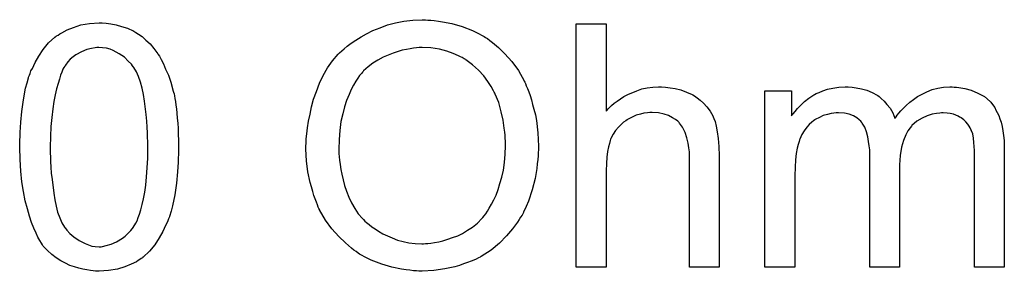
# Model space of a CAD drawing. Extents: x -1.5 to 9, y -3 to 5.
# Tile 277 of 368: x 7.2503 to 7.5744, y 0.035 to 0.1179. Entities that reach past the tile are written whole.
import ezdxf

# ---------------------------------------------------------------- set-up
doc = ezdxf.new("R2010")
doc.units = 0
doc.layers.add('qfn16-30-34-a_mechanical_19', color=1, linetype='CONTINUOUS')

msp = doc.modelspace()

# ---------------------------------------------------------------- linework, layer by layer
at = {"layer": 'qfn16-30-34-a_mechanical_19', "color": 1}
for points in [[(7.278757, 0.116716), (7.280261, 0.116484), (7.281996, 0.116137), (7.283848, 0.115674), (7.285815, 0.115096), (7.287666, 0.11417), (7.287781, 0.11417), (7.287897, 0.114054), (7.288476, 0.113707), (7.289401, 0.113129), (7.290558, 0.112319), (7.291831, 0.111162), (7.293219, 0.109889), (7.294492, 0.108385), (7.295765, 0.10665), (7.29588, 0.106418), (7.296343, 0.10584), (7.296806, 0.104798), (7.297616, 0.103294), (7.29831, 0.101559), (7.299236, 0.099592), (7.300046, 0.097278), (7.30074, 0.094733), (7.30074, 0.094617), (7.300855, 0.094385), (7.300971, 0.094038), (7.301087, 0.09346), (7.301203, 0.092766), (7.301318, 0.091956), (7.30155, 0.090914), (7.301665, 0.089757), (7.301897, 0.088485), (7.302012, 0.087096), (7.302128, 0.085477), (7.30236, 0.083857), (7.302475, 0.082005), (7.302475, 0.080154), (7.302591, 0.078072), (7.302591, 0.075873), (7.302591, 0.075758), (7.302591, 0.075295), (7.302591, 0.074485), (7.302591, 0.073559), (7.302475, 0.072287), (7.302475, 0.070898), (7.30236, 0.069394), (7.302244, 0.067774), (7.301897, 0.064072), (7.301318, 0.060254), (7.300624, 0.056551), (7.300161, 0.054816), (7.299583, 0.053081), (7.299583, 0.052965), (7.299467, 0.052733), (7.299236, 0.052271), (7.299004, 0.051692), (7.298773, 0.050882), (7.29831, 0.050072), (7.297385, 0.048105), (7.296227, 0.046023), (7.294723, 0.043709), (7.292988, 0.041626), (7.290905, 0.039659), (7.29079, 0.039659), (7.290674, 0.039428), (7.290327, 0.039197), (7.289864, 0.038965), (7.289285, 0.038618), (7.288707, 0.038155), (7.286971, 0.037345), (7.284889, 0.036535), (7.282459, 0.035725), (7.279567, 0.035263), (7.276443, 0.035031), (7.275286, 0.035031), (7.274476, 0.035147), (7.27355, 0.035263), (7.272393, 0.035494), (7.271121, 0.035725), (7.269732, 0.036073), (7.268344, 0.036535), (7.26684, 0.036998), (7.265336, 0.037692), (7.263832, 0.038502), (7.262327, 0.039428), (7.260823, 0.040585), (7.259435, 0.041858), (7.258162, 0.043246), (7.258047, 0.043362), (7.257815, 0.043709), (7.257468, 0.044287), (7.25689, 0.045213), (7.256311, 0.046254), (7.255733, 0.047643), (7.254923, 0.049262), (7.254228, 0.051114), (7.253534, 0.053196), (7.25284, 0.055626), (7.252146, 0.058287), (7.251567, 0.061295), (7.250989, 0.064535), (7.250642, 0.068006), (7.25041, 0.071824), (7.250295, 0.075873), (7.250295, 0.075989), (7.250295, 0.076452), (7.250295, 0.077262), (7.250295, 0.078187), (7.25041, 0.07946), (7.25041, 0.080849), (7.250526, 0.082353), (7.250642, 0.084088), (7.250989, 0.087675), (7.251567, 0.091493), (7.252261, 0.095311), (7.252724, 0.097046), (7.253187, 0.098782), (7.253187, 0.098898), (7.253303, 0.099129), (7.253534, 0.099592), (7.253766, 0.10017), (7.253997, 0.10098), (7.25446, 0.10179), (7.255385, 0.103757), (7.256542, 0.10584), (7.258047, 0.108038), (7.259782, 0.110236), (7.261865, 0.112088), (7.26198, 0.112088), (7.262096, 0.112319), (7.262443, 0.11255), (7.262906, 0.112782), (7.263484, 0.113245), (7.264179, 0.113592), (7.265914, 0.114517), (7.267997, 0.115327), (7.270426, 0.116137), (7.273319, 0.1166), (7.276443, 0.116831), (7.277484, 0.116831), (7.278757, 0.116716)], [(7.384622, 0.117757), (7.385664, 0.117757), (7.386705, 0.117641), (7.388093, 0.11741), (7.389482, 0.117178), (7.39249, 0.1166), (7.395961, 0.115674), (7.399316, 0.114286), (7.401052, 0.113476), (7.402787, 0.11255), (7.402903, 0.112435), (7.403134, 0.112319), (7.403597, 0.111972), (7.404291, 0.111625), (7.404985, 0.111046), (7.405911, 0.110352), (7.407878, 0.108732), (7.409961, 0.10665), (7.412275, 0.104104), (7.414473, 0.101096), (7.416324, 0.097741), (7.416324, 0.097625), (7.416556, 0.097278), (7.416787, 0.096815), (7.417018, 0.096121), (7.417481, 0.095195), (7.417828, 0.094154), (7.418291, 0.092881), (7.418754, 0.091493), (7.419101, 0.089989), (7.419564, 0.088369), (7.420026, 0.086518), (7.420374, 0.084667), (7.420836, 0.080617), (7.421068, 0.076221), (7.421068, 0.076105), (7.421068, 0.075642), (7.421068, 0.075064), (7.420952, 0.074138), (7.420952, 0.073097), (7.420836, 0.071824), (7.420605, 0.070436), (7.420489, 0.068931), (7.419911, 0.065576), (7.418985, 0.061874), (7.417712, 0.058171), (7.417018, 0.05632), (7.416093, 0.054469), (7.416093, 0.054353), (7.415861, 0.054006), (7.41563, 0.053543), (7.415167, 0.052849), (7.414704, 0.052039), (7.414126, 0.051229), (7.412506, 0.049031), (7.410539, 0.046717), (7.408225, 0.044287), (7.405448, 0.041973), (7.402209, 0.039891), (7.402093, 0.039891), (7.401862, 0.039659), (7.401283, 0.039428), (7.400589, 0.039081), (7.399779, 0.038734), (7.398853, 0.038387), (7.397696, 0.037924), (7.396424, 0.037461), (7.395035, 0.036998), (7.393531, 0.036535), (7.390176, 0.035841), (7.386589, 0.035263), (7.382771, 0.035031), (7.381614, 0.035031), (7.38092, 0.035147), (7.379879, 0.035147), (7.378722, 0.035379), (7.377449, 0.035494), (7.375945, 0.035726), (7.372821, 0.03642), (7.369466, 0.037345), (7.365995, 0.038734), (7.364259, 0.039544), (7.362524, 0.040469), (7.362408, 0.040585), (7.362176, 0.040701), (7.361714, 0.041048), (7.36102, 0.041511), (7.360325, 0.041973), (7.359515, 0.042667), (7.357548, 0.044403), (7.35535, 0.046486), (7.353036, 0.049031), (7.350954, 0.051923), (7.348987, 0.055279), (7.348987, 0.055395), (7.348755, 0.055742), (7.348524, 0.056204), (7.348292, 0.056899), (7.347945, 0.057824), (7.347598, 0.058865), (7.347136, 0.060023), (7.346788, 0.061295), (7.346326, 0.062799), (7.345863, 0.064303), (7.345169, 0.067774), (7.344706, 0.071361), (7.344474, 0.075295), (7.344474, 0.075411), (7.344474, 0.075526), (7.344474, 0.076221), (7.34459, 0.077262), (7.34459, 0.07865), (7.344822, 0.08027), (7.345053, 0.082237), (7.3454, 0.084435), (7.345863, 0.086749), (7.346326, 0.089179), (7.34702, 0.091724), (7.347945, 0.09427), (7.348987, 0.096931), (7.350144, 0.099476), (7.351648, 0.102022), (7.353268, 0.104336), (7.355119, 0.106534), (7.355234, 0.10665), (7.355582, 0.106997), (7.356276, 0.107575), (7.357086, 0.108269), (7.358127, 0.109195), (7.3594, 0.110121), (7.360904, 0.111162), (7.362639, 0.112203), (7.36449, 0.113245), (7.366573, 0.114286), (7.368887, 0.115211), (7.371317, 0.116137), (7.373978, 0.116831), (7.376755, 0.11741), (7.379647, 0.117757), (7.382771, 0.117873), (7.383812, 0.117873), (7.384622, 0.117757)], [(7.443282, 0.087791), (7.443398, 0.087906), (7.443629, 0.088138), (7.443976, 0.088485), (7.444555, 0.089063), (7.445133, 0.089642), (7.445943, 0.090336), (7.446985, 0.09103), (7.448026, 0.09184), (7.449183, 0.092534), (7.450456, 0.093228), (7.453464, 0.094501), (7.455084, 0.09508), (7.456819, 0.095427), (7.45867, 0.095658), (7.460521, 0.095774), (7.461563, 0.095774), (7.462836, 0.095658), (7.46434, 0.095427), (7.466075, 0.095195), (7.467926, 0.094733), (7.469778, 0.094038), (7.471629, 0.093228), (7.47186, 0.093113), (7.472439, 0.092766), (7.473248, 0.092187), (7.47429, 0.091377), (7.475331, 0.090336), (7.476488, 0.089179), (7.477529, 0.087791), (7.478455, 0.086171), (7.478571, 0.085939), (7.478802, 0.085361), (7.479149, 0.08432), (7.479496, 0.082816), (7.479843, 0.080964), (7.48019, 0.078766), (7.480422, 0.076105), (7.480538, 0.073097), (7.480538, 0.03642), (7.470703, 0.03642), (7.470703, 0.073212), (7.470703, 0.073328), (7.470703, 0.073559), (7.470703, 0.073907), (7.470703, 0.074369), (7.470587, 0.075642), (7.470356, 0.077262), (7.469893, 0.078997), (7.469315, 0.080733), (7.468505, 0.082468), (7.467463, 0.083857), (7.467348, 0.083972), (7.466885, 0.084435), (7.466191, 0.085014), (7.46515, 0.085592), (7.463877, 0.086287), (7.462373, 0.086749), (7.460521, 0.087212), (7.458439, 0.087328), (7.457745, 0.087328), (7.456935, 0.087212), (7.455778, 0.087096), (7.454621, 0.086749), (7.453232, 0.086402), (7.451844, 0.085824), (7.45034, 0.085014), (7.450224, 0.084898), (7.449761, 0.084551), (7.449067, 0.084088), (7.448257, 0.083394), (7.447332, 0.082468), (7.446406, 0.081427), (7.445596, 0.080154), (7.444902, 0.078766), (7.444786, 0.078535), (7.444671, 0.078072), (7.444439, 0.077146), (7.444092, 0.075989), (7.443745, 0.074485), (7.443514, 0.072634), (7.443398, 0.070551), (7.443282, 0.068122), (7.443282, 0.03642), (7.433448, 0.03642), (7.433448, 0.116484), (7.443282, 0.116484), (7.443282, 0.087791)], [(7.276327, 0.108732), (7.275633, 0.108732), (7.27517, 0.108617), (7.273897, 0.108385), (7.272393, 0.108038), (7.270658, 0.107344), (7.268807, 0.106302), (7.267881, 0.105608), (7.266955, 0.104914), (7.266145, 0.103989), (7.265336, 0.102947), (7.265336, 0.102832), (7.265104, 0.1026), (7.264873, 0.102137), (7.264526, 0.101559), (7.264179, 0.100633), (7.263716, 0.099592), (7.263369, 0.098319), (7.262906, 0.096815), (7.262443, 0.09508), (7.26198, 0.093113), (7.261517, 0.090914), (7.26117, 0.088485), (7.260823, 0.085708), (7.260592, 0.0827), (7.260476, 0.07946), (7.26036, 0.075873), (7.26036, 0.075642), (7.26036, 0.075064), (7.26036, 0.074022), (7.260476, 0.072634), (7.260476, 0.07113), (7.260592, 0.069278), (7.260708, 0.067312), (7.260939, 0.065229), (7.261517, 0.060717), (7.261865, 0.058518), (7.262327, 0.056436), (7.26279, 0.054469), (7.263484, 0.052618), (7.264179, 0.050998), (7.264989, 0.049609), (7.264989, 0.049494), (7.26522, 0.049378), (7.265798, 0.048568), (7.26684, 0.047527), (7.268112, 0.04637), (7.269848, 0.045213), (7.271815, 0.044172), (7.274013, 0.043362), (7.27517, 0.043246), (7.276443, 0.04313), (7.277137, 0.04313), (7.2776, 0.043246), (7.278757, 0.043477), (7.280377, 0.04394), (7.282112, 0.04475), (7.284079, 0.045907), (7.285005, 0.046601), (7.28593, 0.047527), (7.286856, 0.048453), (7.287781, 0.049609), (7.287781, 0.049725), (7.288013, 0.049957), (7.288244, 0.050304), (7.288476, 0.050882), (7.288938, 0.051692), (7.289285, 0.052733), (7.289748, 0.05389), (7.290211, 0.055279), (7.290558, 0.057014), (7.291021, 0.058865), (7.291484, 0.061064), (7.291831, 0.063378), (7.292062, 0.066155), (7.292294, 0.069047), (7.292525, 0.072287), (7.292525, 0.075873), (7.292525, 0.075989), (7.292525, 0.076105), (7.292525, 0.076683), (7.292525, 0.077725), (7.292409, 0.079113), (7.292409, 0.080617), (7.292294, 0.082468), (7.292178, 0.084435), (7.291947, 0.086633), (7.291368, 0.09103), (7.291021, 0.093228), (7.290558, 0.095311), (7.290095, 0.097278), (7.289401, 0.099129), (7.288707, 0.100749), (7.287897, 0.102137), (7.287897, 0.102253), (7.287666, 0.102369), (7.287434, 0.102716), (7.287087, 0.103179), (7.286046, 0.10422), (7.284773, 0.105493), (7.283038, 0.10665), (7.281071, 0.107691), (7.280029, 0.108154), (7.278873, 0.108501), (7.2776, 0.108617), (7.276327, 0.108732)], [(7.382771, 0.108732), (7.38173, 0.108732), (7.38092, 0.108617), (7.379879, 0.108501), (7.378837, 0.108269), (7.377565, 0.108038), (7.376176, 0.107807), (7.373168, 0.106881), (7.371548, 0.106187), (7.369928, 0.105493), (7.368193, 0.104567), (7.366573, 0.103526), (7.364953, 0.102369), (7.363449, 0.10098), (7.363333, 0.100865), (7.363102, 0.100633), (7.362755, 0.10017), (7.362176, 0.099476), (7.361598, 0.098666), (7.360904, 0.097625), (7.36021, 0.096352), (7.3594, 0.094848), (7.358706, 0.093228), (7.357896, 0.091261), (7.357201, 0.089179), (7.356623, 0.086865), (7.356044, 0.08432), (7.355697, 0.081427), (7.355466, 0.078419), (7.35535, 0.075179), (7.35535, 0.075064), (7.35535, 0.074601), (7.35535, 0.073791), (7.355466, 0.072749), (7.355582, 0.071593), (7.355813, 0.070204), (7.356044, 0.068584), (7.356276, 0.066965), (7.357201, 0.063262), (7.357896, 0.061411), (7.35859, 0.059444), (7.359515, 0.057593), (7.360557, 0.055742), (7.361714, 0.054006), (7.363102, 0.052386), (7.363218, 0.052271), (7.363449, 0.052039), (7.363912, 0.051576), (7.36449, 0.051114), (7.3653, 0.050419), (7.366226, 0.049725), (7.367267, 0.049031), (7.368424, 0.048221), (7.369813, 0.047411), (7.371317, 0.046717), (7.372937, 0.046023), (7.374672, 0.045329), (7.376523, 0.044866), (7.378374, 0.044403), (7.380457, 0.044172), (7.382655, 0.044056), (7.383234, 0.044056), (7.383812, 0.044172), (7.384622, 0.044172), (7.385664, 0.044287), (7.386821, 0.044519), (7.388209, 0.04475), (7.389597, 0.045097), (7.391217, 0.04556), (7.392721, 0.046139), (7.394457, 0.046717), (7.396077, 0.047527), (7.397696, 0.048568), (7.399316, 0.04961), (7.400936, 0.050882), (7.40244, 0.052386), (7.402556, 0.052502), (7.402787, 0.052733), (7.403134, 0.053312), (7.403713, 0.054006), (7.404291, 0.054816), (7.40487, 0.055857), (7.405564, 0.05713), (7.406374, 0.058519), (7.407068, 0.060138), (7.407762, 0.061989), (7.408341, 0.063956), (7.409035, 0.066039), (7.409498, 0.068353), (7.409845, 0.070898), (7.410076, 0.073559), (7.410192, 0.076336), (7.410192, 0.076452), (7.410192, 0.076799), (7.410192, 0.077262), (7.410192, 0.077956), (7.410076, 0.078766), (7.410076, 0.079807), (7.409961, 0.080849), (7.409729, 0.082121), (7.409382, 0.084782), (7.408804, 0.087559), (7.407994, 0.090567), (7.406837, 0.093344), (7.406837, 0.09346), (7.406721, 0.093691), (7.40649, 0.094038), (7.406258, 0.094501), (7.405448, 0.09589), (7.404407, 0.097509), (7.403019, 0.099361), (7.401283, 0.101212), (7.399316, 0.103063), (7.397118, 0.104683), (7.397002, 0.104683), (7.396886, 0.104914), (7.396539, 0.10503), (7.395961, 0.105377), (7.395382, 0.105608), (7.394688, 0.105956), (7.392953, 0.106765), (7.39087, 0.10746), (7.38844, 0.108154), (7.385664, 0.108617), (7.382771, 0.108732)], [(7.557825, 0.095658), (7.558635, 0.095658), (7.559445, 0.095543), (7.561412, 0.095195), (7.563494, 0.094617), (7.565693, 0.093691), (7.567891, 0.092534), (7.569742, 0.090915), (7.569974, 0.090683), (7.570436, 0.089989), (7.571246, 0.088948), (7.571593, 0.088138), (7.572056, 0.087328), (7.572519, 0.086287), (7.572866, 0.085245), (7.573329, 0.084088), (7.573676, 0.0827), (7.573908, 0.081311), (7.574139, 0.079692), (7.57437, 0.078072), (7.57437, 0.076221), (7.57437, 0.03642), (7.564536, 0.03642), (7.564536, 0.072865), (7.564536, 0.072981), (7.564536, 0.073097), (7.564536, 0.073791), (7.564536, 0.074832), (7.56442, 0.076105), (7.564304, 0.077493), (7.564189, 0.078882), (7.563957, 0.08027), (7.56361, 0.081311), (7.56361, 0.081427), (7.563379, 0.081774), (7.563147, 0.082237), (7.5628, 0.082816), (7.562337, 0.08351), (7.561759, 0.084204), (7.561065, 0.084898), (7.560139, 0.085592), (7.560024, 0.085708), (7.559676, 0.085824), (7.559214, 0.086055), (7.558404, 0.086402), (7.557594, 0.086749), (7.556552, 0.086981), (7.555511, 0.087096), (7.554239, 0.087212), (7.55366, 0.087212), (7.553197, 0.087096), (7.55204, 0.086981), (7.550652, 0.086749), (7.549032, 0.086171), (7.547297, 0.085477), (7.545561, 0.084435), (7.543941, 0.083047), (7.543825, 0.082816), (7.543363, 0.082237), (7.542668, 0.081311), (7.541974, 0.079923), (7.541164, 0.078072), (7.540586, 0.075874), (7.540123, 0.073212), (7.539892, 0.070088), (7.539892, 0.03642), (7.530057, 0.03642), (7.530057, 0.074022), (7.530057, 0.074138), (7.530057, 0.074369), (7.530057, 0.074601), (7.530057, 0.075064), (7.529941, 0.076336), (7.52971, 0.077725), (7.529479, 0.079344), (7.529016, 0.080964), (7.528437, 0.082468), (7.527627, 0.083857), (7.527512, 0.083972), (7.527165, 0.084435), (7.526586, 0.084898), (7.525776, 0.085592), (7.524735, 0.086171), (7.523347, 0.086749), (7.521727, 0.087096), (7.51976, 0.087212), (7.519066, 0.087212), (7.518256, 0.087096), (7.51733, 0.086981), (7.516173, 0.086634), (7.514785, 0.086287), (7.513512, 0.085708), (7.512124, 0.085014), (7.512008, 0.084898), (7.511545, 0.084551), (7.510967, 0.084088), (7.510157, 0.083394), (7.509347, 0.082468), (7.508537, 0.081311), (7.507727, 0.080039), (7.507033, 0.078535), (7.506917, 0.078303), (7.506801, 0.077725), (7.50657, 0.076799), (7.506223, 0.075526), (7.505876, 0.073791), (7.505645, 0.071708), (7.505529, 0.069279), (7.505413, 0.066502), (7.505413, 0.03642), (7.495579, 0.03642), (7.495579, 0.094501), (7.504372, 0.094501), (7.504372, 0.086171), (7.504488, 0.086402), (7.504835, 0.086865), (7.505529, 0.087675), (7.506339, 0.0886), (7.50738, 0.089757), (7.508653, 0.090915), (7.510041, 0.092072), (7.511661, 0.093113), (7.511892, 0.093228), (7.512471, 0.093576), (7.513396, 0.093923), (7.514669, 0.094501), (7.516173, 0.094964), (7.517909, 0.095311), (7.519876, 0.095658), (7.521958, 0.095774), (7.522999, 0.095774), (7.524272, 0.095658), (7.525661, 0.095427), (7.527396, 0.09508), (7.529132, 0.094617), (7.530867, 0.093923), (7.532487, 0.092997), (7.532718, 0.092881), (7.533181, 0.092534), (7.533875, 0.091956), (7.534801, 0.09103), (7.535726, 0.089989), (7.536768, 0.088716), (7.537693, 0.087212), (7.538388, 0.085477), (7.538503, 0.085592), (7.538735, 0.085939), (7.539082, 0.086402), (7.53966, 0.087096), (7.540355, 0.087906), (7.541164, 0.088716), (7.54209, 0.089642), (7.543247, 0.090683), (7.54452, 0.091609), (7.545792, 0.092534), (7.547297, 0.093344), (7.548916, 0.094154), (7.550652, 0.094848), (7.552503, 0.095311), (7.554354, 0.095658), (7.556437, 0.095774), (7.557247, 0.095774), (7.557825, 0.095658)]]:
    msp.add_lwpolyline(points, dxfattribs=at)

doc.saveas('drawing.dxf')
